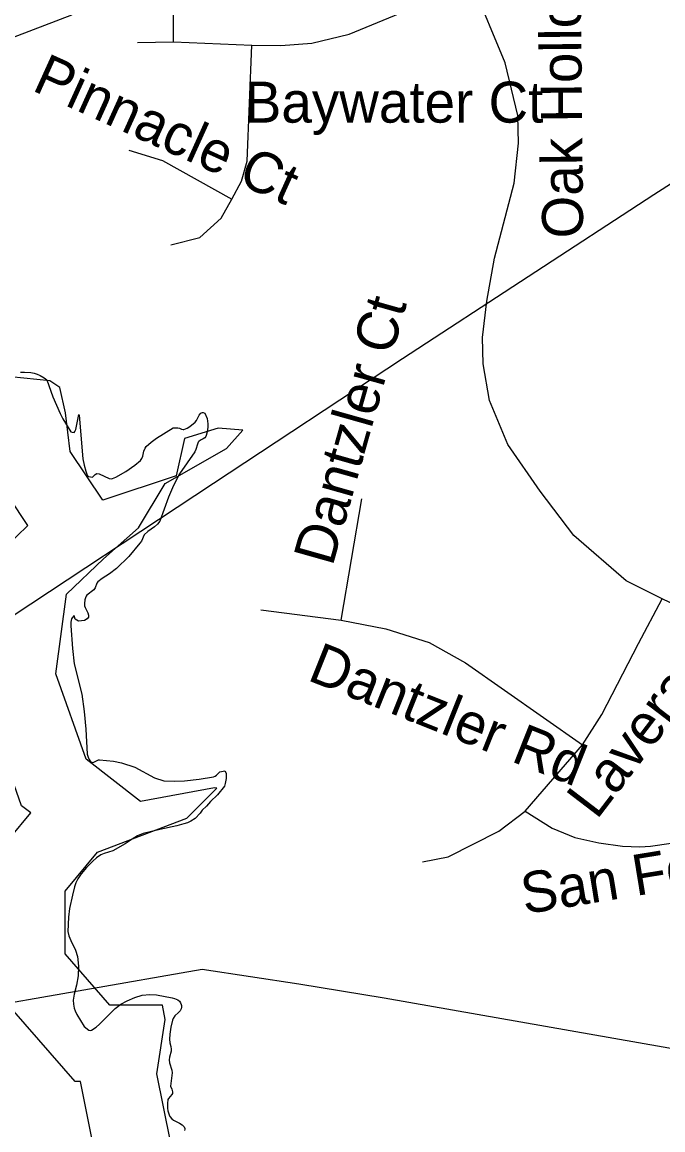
# Model space of a CAD drawing. Extents: x 1662474 to 1856135, y 779280 to 917889.
# Drawn here: x 1706300 to 1707785, y 829158 to 831727 of the extents above; entities that cross this region are included whole.
import ezdxf

# ---------------------------------------------------------------- set-up
doc = ezdxf.new("R2010")
doc.units = 0
for name, color, linetype in [('Exist Hydrographic Lake Shore', 7, 'Continuous'), ('Exist Road Non-System Type 51', 7, 'Continuous'), ('Exist Road Non-System Type 51 Label', 7, 'Continuous'), ('Exist Utilities Electrical Transmission Line', 7, 'Continuous'), ('Old_Level_44', 7, 'Continuous')]:
    doc.layers.add(name, color=color, linetype=linetype)

msp = doc.modelspace()

# ---------------------------------------------------------------- linework, layer by layer
at = {"layer": 'Exist Hydrographic Lake Shore'}
for points in [[(1706296.5, 830914.6), (1706305.4, 830915.1), (1706320.4, 830914.1), (1706327.6, 830912.5), (1706335, 830910.1), (1706341.9, 830907), (1706351.2, 830901.5), (1706356.9, 830897.2), (1706371.5, 830857.4), (1706388, 830818.8), (1706394.4, 830806.8), (1706413, 830776.6), (1706415.9, 830775.5), (1706420.4, 830775.2), (1706422.4, 830777.1), (1706424.5, 830781.8), (1706431.6, 830816.9), (1706432.4, 830814.9), (1706440.8, 830713.8), (1706443.4, 830699.6), (1706447.4, 830685.5), (1706451, 830676.3), (1706453.6, 830673.4), (1706463.1, 830671.8), (1706468.9, 830677.9), (1706472.9, 830679.7), (1706478.4, 830679.2), (1706502, 830668.1), (1706506.6, 830667.9), (1706509.2, 830668.4), (1706517.1, 830671.6), (1706540.2, 830684.4), (1706561.2, 830699.1), (1706574.1, 830710.4), (1706577.5, 830715.1), (1706579.4, 830720.4), (1706582.2, 830731.9), (1706584.9, 830739), (1706587.5, 830742.4), (1706599.1, 830752.9), (1706611.1, 830762.1), (1706650, 830786.2), (1706661, 830786.2), (1706664.4, 830785.2), (1706669.6, 830782.6), (1706673.1, 830781.8), (1706674.9, 830781.8), (1706682.2, 830784.9), (1706688.9, 830789.1), (1706700.9, 830799.4), (1706703.8, 830802.8), (1706710.4, 830814.9), (1706713.8, 830819.6), (1706715.6, 830820.6), (1706718, 830821.2), (1706719.8, 830821.2), (1706723, 830819.9), (1706728.5, 830807.2), (1706730, 830795.2), (1706730, 830787.1), (1706728.8, 830776.3), (1706726.6, 830768.1), (1706725.4, 830765.5), (1706723, 830762.6), (1706719.8, 830760.6), (1706713.2, 830757.1), (1706709.2, 830754.5), (1706707.8, 830752.4), (1706706.1, 830748.4), (1706702.2, 830735.9)], [(1706702.2, 830735.9), (1706699.9, 830730.6), (1706664.4, 830679.4), (1706651, 830652.4), (1706638.8, 830625.1), (1706618.8, 830569.4), (1706613.5, 830562.4), (1706606.4, 830556.3), (1706591.2, 830545.8), (1706583, 830537.4), (1706576.2, 830523.2), (1706573.1, 830518.3), (1706547.4, 830487.8), (1706518.8, 830459.5), (1706502.5, 830447.7), (1706485.4, 830436.9), (1706475.2, 830428.8), (1706472.9, 830425.6), (1706468.9, 830414.9), (1706466.5, 830410.4), (1706450.2, 830398.1), (1706448.4, 830395.7), (1706446.6, 830391.5), (1706445.5, 830387.3), (1706444.8, 830378.9), (1706444.8, 830373.4), (1706445.8, 830369.2), (1706451.9, 830356.9), (1706453.6, 830351.4), (1706453.6, 830347.2), (1706451, 830342.9), (1706444.2, 830338.8), (1706430.6, 830337.7), (1706423.2, 830341.9), (1706421.6, 830347.9), (1706420.6, 830349.8), (1706419.5, 830350.1), (1706415.6, 830345.3), (1706414.5, 830343.2), (1706413, 830335.1), (1706412.8, 830326.9), (1706416.6, 830274.4), (1706420.9, 830238.8), (1706438.5, 830168.4), (1706444, 830128.2), (1706447.6, 830086.8), (1706451, 830028.8), (1706452.9, 830022.5), (1706455.2, 830016.7), (1706457.9, 830013.1), (1706460, 830011.4), (1706463.1, 830010.1), (1706466.2, 830010.7), (1706477, 830015.9), (1706479.4, 830016.2), (1706511.4, 830013.1), (1706530, 830009.4), (1706561.5, 829999.1), (1706606.4, 829974.2), (1706628.5, 829967.4), (1706652.4, 829966.6), (1706676, 829967.6), (1706710.1, 829971.3), (1706743.6, 829976.8), (1706747.1, 829978.1), (1706750.2, 829980.5), (1706758.4, 829988.4), (1706769.4, 829990.5), (1706773.1, 829985.5), (1706772.5, 829972.4), (1706770.8, 829960.8), (1706768.9, 829954.8), (1706752.6, 829934.8), (1706736.1, 829919.3), (1706726.9, 829908.6), (1706716.9, 829899.1), (1706712.2, 829892.6), (1706700.6, 829880.2), (1706691.2, 829873.9), (1706683, 829870.2), (1706674.9, 829867.6), (1706658.4, 829862.9), (1706619.2, 829854.8), (1706580.8, 829845.3), (1706567.4, 829839.6), (1706555, 829832.2), (1706539, 829821.4), (1706510.4, 829805.2), (1706489.9, 829798.9), (1706482.2, 829795.4), (1706472.6, 829788.6), (1706463.6, 829780.8), (1706449.2, 829766.6), (1706436.4, 829751.4), (1706428.8, 829740.1), (1706424.5, 829730.9), (1706421.4, 829721.4), (1706416.4, 829702.3), (1706409.9, 829671.1), (1706407.2, 829651.1)], [(1706407.2, 829651.1), (1706406.1, 829618.1), (1706408, 829608.1), (1706412.8, 829596.8), (1706423.8, 829575), (1706428.5, 829559.8), (1706430.6, 829537.4), (1706430.2, 829514.9), (1706426.1, 829493.9), (1706420.4, 829472.9), (1706418.2, 829459), (1706418.8, 829449.6), (1706420.6, 829440.1), (1706423, 829434.1), (1706426.6, 829425.6), (1706444, 829397.8), (1706454.2, 829389.2), (1706457.6, 829388.4), (1706460.5, 829388.9), (1706471.2, 829396), (1706479.4, 829402.8), (1706515.9, 829439.6), (1706529, 829449.2), (1706543.4, 829457.4), (1706560.8, 829465.3), (1706578.4, 829470), (1706595.6, 829471.6), (1706611.6, 829470.8), (1706647.9, 829464.2), (1706652.9, 829462.9), (1706660.5, 829459.2), (1706664.4, 829456.4), (1706667, 829452.9), (1706668.4, 829449), (1706668.9, 829446.4), (1706668.9, 829442.7), (1706668.4, 829438.5), (1706666, 829434.3), (1706662.4, 829430.1), (1706654.1, 829422.2), (1706649.8, 829416.4), (1706648.1, 829412.5), (1706644.2, 829396), (1706641.9, 829379.8), (1706641.4, 829368.7), (1706642.6, 829360.1), (1706644.8, 829351.1), (1706645.5, 829345.3), (1706645, 829340.6), (1706641.4, 829326.4), (1706640.5, 829320.1), (1706641.1, 829313.8), (1706646.9, 829296.2), (1706647.9, 829289.9), (1706643.8, 829259.5), (1706646.6, 829252.4), (1706648.1, 829245.9), (1706648.1, 829242.2), (1706647.1, 829239.8), (1706638.8, 829230.4), (1706637.9, 829228.6), (1706636.9, 829219.1), (1706636.9, 829208.6), (1706637.9, 829201.8), (1706640.5, 829192.9), (1706642.4, 829189.2), (1706646.9, 829183.4), (1706650.8, 829180.2), (1706664.6, 829173.4), (1706671, 829169.8), (1706675.1, 829164.8), (1706676.8, 829161.4), (1706677, 829159.5), (1706676, 829156.9)]]:
    msp.add_lwpolyline(points, dxfattribs=at)
at = {"layer": 'Exist Road Non-System Type 51'}
for p, q in [((1706567.4, 831679.7), (1706651, 831680.7)), ((1706651, 831680.7), (1706832.1, 831673.4)), ((1707039.5, 830340.1), (1707087.2, 830621.4)), ((1706852.9, 830364.2), (1707039.5, 830340.1)), ((1707465.6, 829896.8), (1707598.2, 830050.6))]:
    msp.add_line(p, q, dxfattribs=at)
for points in [[(1706651, 831680.7), (1706651, 831787.8), (1706658.4, 831929.2), (1706673.4, 832106.7), (1706668.6, 832197.5), (1706656, 832280.4), (1706562.1, 832627.7)], [(1706832.1, 831673.4), (1706899.6, 831672.1), (1706971.5, 831677.9), (1707057.6, 831698.9), (1707342.4, 831817.4)], [(1707783.2, 830389.7), (1707699.9, 830430.9), (1707578.6, 830535.9), (1707500.6, 830639.2), (1707425.2, 830747.4), (1707383, 830849.5), (1707368.1, 830934), (1707366.8, 830995.7), (1707377, 831079.4), (1707394.4, 831179.2), (1707440.2, 831353.2), (1707450.2, 831445.9), (1707448.9, 831509.9), (1707419.5, 831632.2), (1707342.4, 831817.4)], [(1706786.1, 831315.9), (1706808, 831357.9), (1706821.4, 831403.9), (1706832.1, 831673.4)], [(1706546.9, 831430.1), (1706625.6, 831405.7), (1706786.1, 831315.9)], [(1706644.5, 831210.1), (1706712.1, 831226.9), (1706761, 831272.4), (1706786.1, 831315.9)], [(1707598.2, 830050.6), (1707643.1, 830121.4), (1707728.4, 830285.8), (1707783.2, 830389.7)], [(1708198, 830127.2), (1708153.1, 830175.8), (1708016.4, 830277.9), (1707783.2, 830389.7)], [(1707039.5, 830340.1), (1707142.6, 830319.6), (1707243.4, 830287.9), (1707327.4, 830240.6), (1707598.2, 830050.6)], [(1707465.6, 829896.8), (1707527.9, 829857.9), (1707580.9, 829836.1), (1707636.4, 829823.8), (1707691.4, 829816.2), (1707731.6, 829814.6), (1707755.8, 829816.2), (1707803.8, 829822.8), (1707870.6, 829844.2), (1707926.9, 829871.9), (1707967.5, 829894.4), (1708005.1, 829922.8), (1708047.6, 829964.2), (1708198, 830127.2)], [(1707227.9, 829779.7), (1707287, 829791), (1707404.9, 829850.9), (1707465.6, 829896.8)]]:
    msp.add_lwpolyline(points, dxfattribs=at)
at = {"layer": 'Exist Utilities Electrical Transmission Line'}
for points in [[(1704330.5, 829125.1), (1704357.7, 829137.4), (1704549.9, 829219.5), (1704987.4, 829509.1), (1705656.6, 829944.3), (1706235.2, 830322.3), (1706743.5, 830657.3), (1707181, 830946.8), (1707763.6, 831326.9), (1708303.7, 831673.4), (1708928.7, 832081.1), (1709620.3, 832536.3), (1710291.6, 832975.4), (1711027.5, 833455.9), (1711648.5, 833863.6), (1712239.1, 834253.8), (1713005.3, 834756), (1713847.9, 835307.5)], [(1702457, 829035.6), (1702598.5, 829186.2), (1702651.1, 829231.6), (1702959.6, 829456.3), (1703332.8, 829734.2), (1703510.4, 829864.3), (1703766.6, 830053.6), (1704004.4, 830225.1), (1704278.8, 830424.2), (1704376.8, 830502), (1704694.3, 830746.7), (1705090.4, 831084.8), (1705419.5, 831351.4), (1705966.5, 831571.8), (1706414.8, 831743.3), (1706617.1, 831947.3), (1707052.3, 832388.9), (1707471.1, 832804.7), (1707827.4, 833175.3)], [(1704330.5, 829125.1), (1704363.9, 829125.2), (1704441.7, 829122.8), (1704707.5, 829163.8), (1705527.8, 829317.2), (1706167.7, 829434.6), (1706717.3, 829530.9), (1706941.1, 829496.5), (1707139, 829464.5), (1707886.3, 829332.6), (1708789.5, 829173.1), (1709700.6, 829009.5), (1710597.6, 828852.2), (1711504.6, 828682.4), (1712417.9, 828528.9), (1713335, 828365.2)]]:
    msp.add_lwpolyline(points, dxfattribs=at)
at = {"layer": 'Old_Level_44'}
for points in [[(1706411.5, 830730.9), (1706400.2, 830821), (1706387.2, 830879.7), (1706364.4, 830894.9), (1706273.6, 830904), (1706134.9, 830962.1), (1706004.6, 830972.9), (1705905.7, 831071.8), (1705861.4, 831282.3), (1705861.4, 831466.3), (1705930.3, 831649.9), (1706086.4, 831774.7)], [(1706643.9, 829130.7), (1706612.4, 829287.9), (1706631.8, 829414.3), (1706625.2, 829447.4), (1706503.4, 829447.4), (1706399.4, 829566.1), (1706399.4, 829711.8), (1706474.3, 829801.6), (1706681.5, 829880.4), (1706751.3, 829950.2), (1706745.7, 829951.5), (1706574.5, 829919.4), (1706448.5, 830017.4), (1706378.4, 830215.7), (1706403, 830400), (1706488.6, 830481.9), (1706569.5, 830553.8), (1706631.5, 830657.1), (1706773.4, 830738.1), (1706811.5, 830780.4), (1706754.2, 830785.2), (1706676.4, 830761.2), (1706657.2, 830674.7), (1706486.8, 830618), (1706411.5, 830730.9)], [(1706470.2, 829096), (1706435.3, 829270.3), (1706423, 829270.3), (1706222.3, 829499.5), (1706222.3, 829775.9), (1706320, 829893), (1706298.8, 829909.5), (1706197.3, 830196.9), (1706235.7, 830485), (1706313.2, 830559.1), (1706187.8, 830747.1)]]:
    msp.add_lwpolyline(points, dxfattribs=at)

# ---------------------------------------------------------------- texts
at = {"layer": 'Exist Road Non-System Type 51 Label'}
for s, rotation, p in [('Oak Hollow Dr', 90.5403, (1707600.1, 831225.6)), ('Pinnacle Ct', 335.6467, (1706320.1, 831569.4)), ('Dantzler Ct', 74.2453, (1707019, 830462.7)), ('Lavera St', 52.6103, (1707631.3, 829875.2)), ('Dantzler Rd', 338.239, (1706958.1, 830202)), ('San Fernando Dr', 9.2915, (1707464, 829658))]:
    msp.add_text(s, height=95, rotation=rotation, dxfattribs=at).set_placement(p)
msp.add_text('Baywater Ct', height=95, dxfattribs=at).set_placement((1706815.9, 831493.6))

doc.saveas('drawing.dxf')
